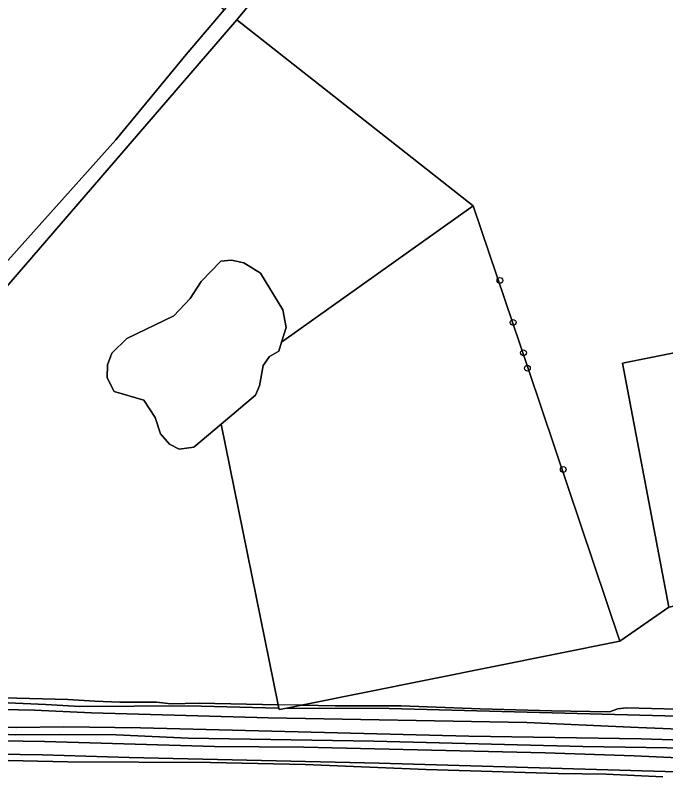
# Model space of a CAD drawing. Extents: x 160203 to 161530, y 379528 to 381797.
# Drawn here: x 160779.2 to 160889.3, y 379661.9 to 379790.9 of the extents above; entities that cross this region are included whole.
import ezdxf

# ---------------------------------------------------------------- set-up
doc = ezdxf.new("R2010")
doc.units = 0
for name, color, linetype in [('IMGEO_Boom', 7, 'Continuous'), ('IMGEO_Erf', 7, 'Continuous'), ('IMGEO_Grasland_overig', 7, 'Continuous'), ('IMGEO_Groenvoorziening', 7, 'Continuous'), ('IMGEO_Hek', 7, 'Continuous'), ('IMGEO_Loofbos', 7, 'Continuous'), ('IMGEO_Meer_plas_ven_vijver', 7, 'Continuous'), ('IMGEO_Rijbaan_lokaal_onverhard', 7, 'Continuous')]:
    doc.layers.add(name, color=color, linetype=linetype)

msp = doc.modelspace()

# ---------------------------------------------------------------- linework, layer by layer
at = {"layer": 'IMGEO_Boom'}
for centre in [(160861.26, 379745.99), (160863.5, 379738.87), (160865.25, 379733.73), (160865.9, 379731.11), (160871.97, 379713.97)]:
    msp.add_circle(centre, 0.489, dxfattribs=at)
at = {"layer": 'IMGEO_Erf'}
msp.add_lwpolyline([(160945.57, 379709.21), (160944.72, 379713.51), (160938.84, 379743.37), (160882.02, 379731.98), (160889.82, 379690.64), (160946.9, 379702.08)], close=True, dxfattribs=at)
at = {"layer": 'IMGEO_Grasland_overig'}
for points in [[(160796.26, 379769.76), (160808.14, 379784.24), (160814.61, 379791.79), (160576.07, 379979.7), (160426.4, 379839.14), (160425.52, 379838.65), (160425.54, 379838.62), (160425.7, 379838.36), (160435.98, 379819.4)], [(160840.36, 379818.7), (160816.73, 379790.12), (160856.72, 379758.62), (160866.07, 379730.92), (160881.55, 379684.93), (160889.82, 379690.64), (160882.02, 379731.98), (160938.84, 379743.37), (160943.64, 379744.33), (160939.89, 379764.64), (160934.91, 379791.64)], [(160766.51, 379675.59), (160788.16, 379675.02), (160792.73, 379674.74), (160796.96, 379674.6), (160803.13, 379674.6), (160805.6, 379674.31), (160810.37, 379674.41), (160823.71, 379674.15), (160814.07, 379721.62), (160809.48, 379717.75), (160807, 379717.4), (160805.35, 379718.23), (160803.82, 379720.01), (160802.9, 379722.79), (160801.01, 379725.72), (160795.97, 379727.18), (160794.79, 379729.49), (160794.84, 379731.66), (160795.6, 379733.68), (160798.13, 379736.15), (160806.07, 379739.96), (160808.85, 379742.92), (160810.68, 379745.79), (160814, 379749.26), (160815.83, 379749.43), (160817.93, 379748.93), (160820.72, 379747.23), (160824.53, 379740.98), (160825.06, 379738.01), (160824.31, 379735.55), (160856.72, 379758.62), (160816.73, 379790.12), (160761.44, 379726.07)], [(160745.79, 379713.4), (160796.26, 379769.76)], [(160971.5, 379656.22), (160968, 379673.87), (160964.76, 379672.27), (160964.17, 379670.97), (160962.9, 379668.56), (160962.56, 379668.04), (160961.52, 379666.45), (160959.86, 379665.14), (160958.91, 379664.75), (160947.59, 379664.74), (160935.67, 379665.03), (160898.81, 379664.84), (160883.98, 379665.5), (160868.89, 379665.98), (160828.06, 379666.96), (160812.93, 379667.08), (160784.17, 379667.9), (160765.94, 379668.23)], [(160768.72, 379665.89), (160783.83, 379665.68), (160798.49, 379665.21), (160840.84, 379664.24), (160900.83, 379662.49), (160918.44, 379661.9)], [(160888.82, 379661.93), (160879.21, 379662.41), (160871.12, 379662.49), (160848.79, 379663.19), (160828.27, 379664.03), (160812.26, 379664.39), (160788.1, 379664.5), (160775.51, 379664.76)]]:
    msp.add_lwpolyline(points, dxfattribs=at)
msp.add_lwpolyline([(160866.07, 379730.92), (160856.72, 379758.62), (160824.31, 379735.55), (160823.84, 379734), (160822.24, 379733.09), (160821.18, 379731.57), (160820.57, 379728.14), (160819.9, 379726.56), (160814.07, 379721.62), (160823.71, 379674.15), (160823.82, 379673.59), (160823.88, 379673.32), (160825.19, 379673.58), (160827.65, 379674.08), (160881.55, 379684.93)], close=True, dxfattribs=at)
at = {"layer": 'IMGEO_Groenvoorziening'}
for points in [[(160762.64, 379675.16), (160784.4, 379674.19), (160790.17, 379673.83), (160808.53, 379673.98), (160823.71, 379673.59), (160823.82, 379673.59), (160823.71, 379674.15), (160810.37, 379674.41), (160805.6, 379674.31), (160803.13, 379674.6), (160796.96, 379674.6), (160792.73, 379674.74), (160788.16, 379675.02), (160766.51, 379675.59)], [(160891.29, 379672.2), (160842.51, 379673.48), (160825.19, 379673.58), (160823.88, 379673.32), (160823.82, 379673.59), (160823.71, 379673.59), (160808.53, 379673.98), (160790.17, 379673.83), (160784.4, 379674.19), (160762.64, 379675.16)], [(160758.24, 379671.16), (160779.42, 379670.28), (160787.45, 379670.4), (160800.46, 379670.24), (160856, 379668.81), (160885.15, 379668.38), (160929.42, 379666.96), (160935.32, 379666.72), (160936.09, 379667.02), (160936.67, 379667.77), (160936.8, 379668.56), (160936.41, 379668.85), (160921.88, 379669.22), (160902.49, 379669.56), (160883.33, 379670.33), (160865.8, 379671.12), (160822.07, 379671.95), (160792.15, 379672.79), (160782.51, 379673.2), (160766.24, 379673.54)], [(160766.24, 379673.54), (160782.51, 379673.2), (160792.15, 379672.79), (160822.07, 379671.95), (160865.8, 379671.12), (160883.33, 379670.33), (160902.49, 379669.56), (160921.88, 379669.22), (160936.41, 379668.85), (160936.8, 379668.56), (160936.67, 379667.77), (160936.09, 379667.02), (160935.32, 379666.72), (160929.42, 379666.96), (160885.15, 379668.38), (160856, 379668.81), (160800.46, 379670.24), (160787.45, 379670.4), (160779.42, 379670.28), (160758.24, 379671.16)], [(160908.47, 379672.95), (160882.6, 379673.6), (160881.21, 379673.45), (160879.82, 379672.97), (160869.97, 379673.11), (160857.9, 379673.43), (160844.53, 379673.94), (160833.38, 379673.96), (160827.65, 379674.08), (160825.19, 379673.58), (160842.51, 379673.48), (160891.29, 379672.2)], [(160925.29, 379666.27), (160875.27, 379667.07), (160839.92, 379667.95), (160808.49, 379668.46), (160796.33, 379669.07), (160786.69, 379669.13), (160779.34, 379669.05), (160754, 379670.17)], [(160754, 379670.17), (160779.34, 379669.05), (160786.69, 379669.13), (160796.33, 379669.07), (160808.49, 379668.46), (160839.92, 379667.95), (160875.27, 379667.07), (160925.29, 379666.27)], [(160765.94, 379668.23), (160784.17, 379667.9), (160812.93, 379667.08), (160828.06, 379666.96), (160868.89, 379665.98), (160883.98, 379665.5), (160898.81, 379664.84)], [(160918.44, 379661.9), (160900.83, 379662.49), (160840.84, 379664.24), (160798.49, 379665.21), (160783.83, 379665.68), (160768.72, 379665.89)], [(160775.51, 379664.76), (160788.1, 379664.5), (160812.26, 379664.39), (160828.27, 379664.03), (160848.79, 379663.19), (160871.12, 379662.49), (160879.21, 379662.41), (160888.82, 379661.93)]]:
    msp.add_lwpolyline(points, dxfattribs=at)
at = {"layer": 'IMGEO_Hek'}
for points in [[(160889.82, 379690.64), (160882.02, 379731.98), (160938.84, 379743.37)], [(160823.71, 379674.15), (160810.37, 379674.41), (160805.6, 379674.31), (160803.13, 379674.6), (160796.96, 379674.6), (160792.73, 379674.74), (160788.16, 379675.02), (160766.51, 379675.59)], [(160827.65, 379674.08), (160823.71, 379674.15)], [(160940.83, 379671.98), (160908.47, 379672.95), (160882.6, 379673.6), (160881.21, 379673.45), (160879.82, 379672.97), (160869.97, 379673.11), (160857.9, 379673.43), (160844.53, 379673.94), (160833.38, 379673.96), (160827.65, 379674.08)]]:
    msp.add_lwpolyline(points, dxfattribs=at)
at = {"layer": 'IMGEO_Loofbos'}
msp.add_lwpolyline([(160881.55, 379684.93), (160827.65, 379674.08), (160833.38, 379673.96), (160844.53, 379673.94), (160857.9, 379673.43), (160869.97, 379673.11), (160879.82, 379672.97), (160881.21, 379673.45), (160882.6, 379673.6), (160908.47, 379672.95), (160940.83, 379671.98), (160959.24, 379671.47), (160957.77, 379679.76), (160955.51, 379693.91), (160954.39, 379696.07), (160950.89, 379700.14), (160946.9, 379702.08), (160889.82, 379690.64)], close=True, dxfattribs=at)
at = {"layer": 'IMGEO_Meer_plas_ven_vijver'}
msp.add_lwpolyline([(160824.31, 379735.55), (160825.06, 379738.01), (160824.53, 379740.98), (160820.72, 379747.23), (160817.93, 379748.93), (160815.83, 379749.43), (160814, 379749.26), (160810.68, 379745.79), (160808.85, 379742.92), (160806.07, 379739.96), (160798.13, 379736.15), (160795.6, 379733.68), (160794.84, 379731.66), (160794.79, 379729.49), (160795.97, 379727.18), (160801.01, 379725.72), (160802.9, 379722.79), (160803.82, 379720.01), (160805.35, 379718.23), (160807, 379717.4), (160809.48, 379717.75), (160814.07, 379721.62), (160819.9, 379726.56), (160820.57, 379728.14), (160821.18, 379731.57), (160822.24, 379733.09), (160823.84, 379734)], close=True, dxfattribs=at)
at = {"layer": 'IMGEO_Rijbaan_lokaal_onverhard'}
msp.add_lwpolyline([(160761.44, 379726.07), (160816.73, 379790.12), (160840.36, 379818.7), (160851.93, 379831.92), (160860.4, 379842.34), (160863.25, 379847.51), (160867.61, 379856.51), (160872.07, 379869.97), (160867.52, 379867.22), (160865.86, 379859.54), (160863.11, 379851.77), (160859.41, 379845.61), (160855.76, 379839.92), (160839.81, 379821.17), (160814.61, 379791.79), (160808.14, 379784.24), (160796.26, 379769.76), (160745.79, 379713.4)], dxfattribs=at)

doc.saveas('drawing.dxf')
